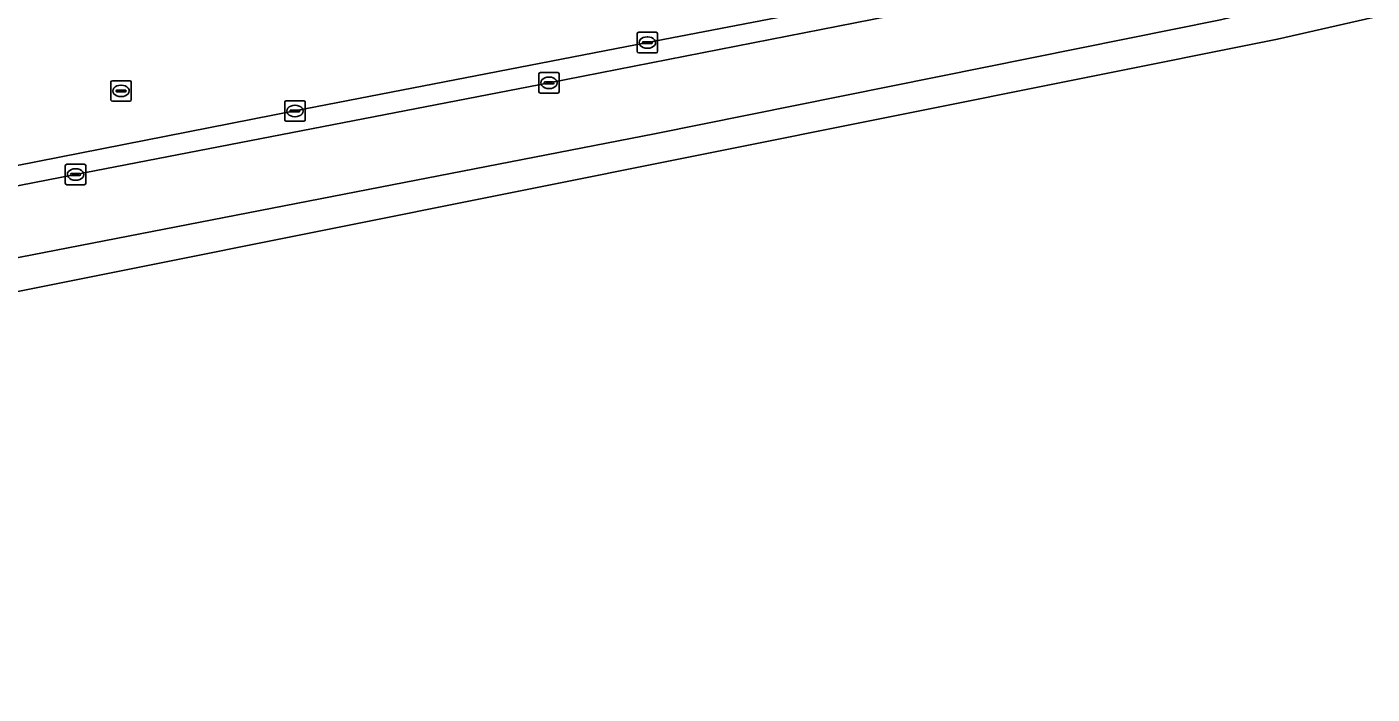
# Model space of a CAD drawing. Extents: x 160023 to 161302, y 384750 to 385707.
# Drawn here: x 160729.6 to 160795.4, y 384806.1 to 384838.7 of the extents above; entities that cross this region are included whole.
import ezdxf

# ---------------------------------------------------------------- set-up
doc = ezdxf.new("R2010")
doc.units = 0
for name, color, linetype in [('IMGEO_Kolk', 7, 'Continuous'), ('IMGEO_Rijbaan_lokaal_open', 7, 'Continuous'), ('IMGEO_Rijbaan_regionaal_gesloten', 7, 'Continuous'), ('IMGEO_Rioolput', 7, 'Continuous'), ('IMGEO_Verkeerseiland_open', 7, 'Continuous')]:
    doc.layers.add(name, color=color, linetype=linetype)

msp = doc.modelspace()

# ---------------------------------------------------------------- linework, layer by layer
at = {"layer": 'IMGEO_Kolk'}
for p, q in [((160759.49, 384838.45), (160760.342, 384838.45)), ((160759.415, 384837.524), (160759.415, 384838.376)), ((160759.674, 384837.944), (160759.674, 384837.956)), ((160760.112, 384837.907), (160759.714, 384837.907)), ((160759.717, 384837.993), (160760.115, 384837.993)), ((160759.903, 384838.23), (160759.928, 384838.23)), ((160760.158, 384837.956), (160760.158, 384837.944)), ((160760.416, 384838.376), (160760.416, 384837.524)), ((160760.342, 384837.45), (160759.49, 384837.45)), ((160759.926, 384837.67), (160759.901, 384837.67)), ((160754.681, 384836.481), (160755.533, 384836.481)), ((160754.606, 384835.555), (160754.606, 384836.407)), ((160754.865, 384835.975), (160754.865, 384835.987)), ((160755.303, 384835.938), (160754.905, 384835.938)), ((160754.908, 384836.024), (160755.306, 384836.024)), ((160755.094, 384836.261), (160755.119, 384836.261)), ((160755.349, 384835.987), (160755.349, 384835.975)), ((160755.607, 384836.407), (160755.607, 384835.555)), ((160742.257, 384835.105), (160743.109, 384835.105)), ((160755.533, 384835.481), (160754.681, 384835.481)), ((160755.117, 384835.701), (160755.092, 384835.701)), ((160742.182, 384834.179), (160742.182, 384835.031)), ((160742.441, 384834.599), (160742.441, 384834.611)), ((160742.879, 384834.562), (160742.481, 384834.562)), ((160742.484, 384834.648), (160742.882, 384834.648)), ((160742.67, 384834.885), (160742.695, 384834.885)), ((160742.925, 384834.611), (160742.925, 384834.599)), ((160743.183, 384835.031), (160743.183, 384834.179)), ((160743.109, 384834.105), (160742.257, 384834.105)), ((160742.693, 384834.325), (160742.668, 384834.325)), ((160731.452, 384831.074), (160731.452, 384831.926)), ((160731.527, 384832), (160732.379, 384832)), ((160732.453, 384831.926), (160732.453, 384831.074)), ((160731.711, 384831.494), (160731.711, 384831.506)), ((160732.149, 384831.457), (160731.751, 384831.457)), ((160731.754, 384831.543), (160732.152, 384831.543)), ((160731.963, 384831.22), (160731.938, 384831.22)), ((160731.94, 384831.78), (160731.965, 384831.78)), ((160732.195, 384831.506), (160732.195, 384831.494)), ((160732.379, 384831), (160731.527, 384831))]:
    msp.add_line(p, q, dxfattribs=at)
for points in [[(160759.49, 384838.45), (160760.342, 384838.45)], [(160759.415, 384837.524), (160759.415, 384838.376)], [(160760.416, 384838.376), (160760.416, 384837.524)], [(160760.342, 384837.45), (160759.49, 384837.45)], [(160754.681, 384836.481), (160755.533, 384836.481)], [(160754.606, 384835.555), (160754.606, 384836.407)], [(160755.607, 384836.407), (160755.607, 384835.555)], [(160742.257, 384835.105), (160743.109, 384835.105)], [(160755.533, 384835.481), (160754.681, 384835.481)], [(160742.182, 384834.179), (160742.182, 384835.031)], [(160743.183, 384835.031), (160743.183, 384834.179)], [(160743.109, 384834.105), (160742.257, 384834.105)], [(160731.452, 384831.074), (160731.452, 384831.926)], [(160731.527, 384832), (160732.379, 384832)], [(160732.453, 384831.926), (160732.453, 384831.074)], [(160732.379, 384831), (160731.527, 384831)]]:
    msp.add_lwpolyline(points, dxfattribs=at)
for centre, radius, start, end in [((160759.492, 384838.374), 0.0765, 91.55205, 178.44795), ((160759.492, 384838.374), 0.0765, 91.55205, 178.44795), ((160760.34, 384838.374), 0.0765, 1.55205, 88.44795), ((160760.34, 384838.374), 0.0765, 1.55205, 88.44795), ((160759.714, 384837.953), 0.0403, 85.87752, 175.75265), ((160759.711, 384837.943), 0.0366, 178.93798, 274.71019), ((160760.115, 384837.95), 0.043, 264.86636, 352.45326), ((160760.119, 384837.955), 0.0386, 1.73085, 96.63898), ((160759.492, 384837.526), 0.0765, 181.55205, 268.44795), ((160759.492, 384837.526), 0.0765, 181.55205, 268.44795), ((160760.34, 384837.526), 0.0765, 271.55205, 358.44795), ((160760.34, 384837.526), 0.0765, 271.55205, 358.44795), ((160754.683, 384836.405), 0.0765, 91.55205, 178.44795), ((160754.683, 384836.405), 0.0765, 91.55205, 178.44795), ((160755.531, 384836.405), 0.0765, 1.55205, 88.44795), ((160755.531, 384836.405), 0.0765, 1.55205, 88.44795), ((160754.905, 384835.984), 0.0403, 85.87752, 175.75265), ((160754.902, 384835.974), 0.0366, 178.93798, 274.71019), ((160755.306, 384835.981), 0.043, 264.86636, 352.45326), ((160755.31, 384835.986), 0.0386, 1.73085, 96.63898), ((160742.259, 384835.029), 0.0765, 91.55205, 178.44795), ((160742.259, 384835.029), 0.0765, 91.55205, 178.44795), ((160743.107, 384835.029), 0.0765, 1.55205, 88.44795), ((160743.107, 384835.029), 0.0765, 1.55205, 88.44795), ((160754.683, 384835.557), 0.0765, 181.55205, 268.44795), ((160754.683, 384835.557), 0.0765, 181.55205, 268.44795), ((160755.531, 384835.557), 0.0765, 271.55205, 358.44795), ((160755.531, 384835.557), 0.0765, 271.55205, 358.44795), ((160742.481, 384834.608), 0.0403, 85.87752, 175.75265), ((160742.478, 384834.598), 0.0366, 178.93798, 274.71019), ((160742.882, 384834.605), 0.043, 264.86636, 352.45326), ((160742.886, 384834.61), 0.0386, 1.73085, 96.63898), ((160742.259, 384834.181), 0.0765, 181.55205, 268.44795), ((160742.259, 384834.181), 0.0765, 181.55205, 268.44795), ((160743.107, 384834.181), 0.0765, 271.55205, 358.44795), ((160743.107, 384834.181), 0.0765, 271.55205, 358.44795), ((160731.529, 384831.924), 0.0765, 91.55205, 178.44795), ((160731.529, 384831.924), 0.0765, 91.55205, 178.44795), ((160732.377, 384831.924), 0.0765, 1.55205, 88.44795), ((160732.377, 384831.924), 0.0765, 1.55205, 88.44795), ((160731.751, 384831.503), 0.0403, 85.87752, 175.75265), ((160731.748, 384831.493), 0.0366, 178.93798, 274.71019), ((160732.152, 384831.5), 0.043, 264.86636, 352.45326), ((160732.156, 384831.505), 0.0386, 1.73085, 96.63898), ((160731.529, 384831.076), 0.0765, 181.55205, 268.44795), ((160731.529, 384831.076), 0.0765, 181.55205, 268.44795), ((160732.377, 384831.076), 0.0765, 271.55205, 358.44795), ((160732.377, 384831.076), 0.0765, 271.55205, 358.44795)]:
    msp.add_arc(centre, radius, start, end, dxfattribs=at)
for centre, major_axis, ratio, start_param, end_param in [((160759.902, 384837.95), (-0.387, 0.002), 0.722429, 4.712389, 7.853982), ((160759.927, 384837.95), (-0.39, 0.002), 0.717154, 1.570796, 4.712389), ((160755.093, 384835.981), (-0.387, 0.002), 0.722429, 4.712389, 7.853982), ((160755.118, 384835.981), (-0.39, 0.002), 0.717154, 1.570796, 4.712389), ((160742.669, 384834.605), (-0.387, 0.002), 0.722429, 4.712389, 7.853982), ((160742.694, 384834.605), (-0.39, 0.002), 0.717154, 1.570796, 4.712389), ((160731.939, 384831.5), (-0.387, 0.002), 0.722429, 4.712389, 7.853982), ((160731.964, 384831.5), (-0.39, 0.002), 0.717154, 1.570796, 4.712389)]:
    msp.add_ellipse(centre, major_axis=major_axis, ratio=ratio, start_param=start_param, end_param=end_param, dxfattribs=at)
at = {"layer": 'IMGEO_Rijbaan_lokaal_open'}
for points in [[(160759.916, 384837.951), (160776.155, 384841.085)], [(160664.308, 384819.309), (160685.493, 384823.418), (160705.679, 384827.354), (160724.853, 384831.104), (160742.683, 384834.606), (160759.916, 384837.951)]]:
    msp.add_lwpolyline(points, dxfattribs=at)
at = {"layer": 'IMGEO_Rijbaan_regionaal_gesloten'}
for points in [[(160828.634, 384848.573), (160827.375, 384851.959), (160825.414, 384851.457), (160824.874, 384851.326), (160793.873, 384843.828), (160790.644, 384843.08), (160782.495, 384841.341), (160773.396, 384839.558), (160755.107, 384835.98), (160731.953, 384831.498), (160713.807, 384827.961), (160696.563, 384824.584), (160676.338, 384820.634), (160659.27, 384817.339), (160632.807, 384813.17)], [(160614.171, 384806.098), (160672.527, 384814.457), (160734.589, 384826.879), (160790.719, 384838.114), (160806.499, 384841.714), (160829.254, 384846.905), (160828.634, 384848.573), (160819.562, 384846.531), (160798.963, 384841.743), (160787.933, 384839.065), (160760.269, 384833.495), (160693.597, 384820.533), (160666.023, 384815.096), (160643.234, 384811.039)], [(160643.234, 384811.039), (160666.023, 384815.096), (160693.597, 384820.533), (160760.269, 384833.495), (160787.933, 384839.065), (160798.963, 384841.743), (160819.562, 384846.531), (160828.634, 384848.573)]]:
    msp.add_lwpolyline(points, dxfattribs=at)
at = {"layer": 'IMGEO_Rioolput'}
for p, q in [((160733.677, 384835.16), (160733.677, 384836.012)), ((160733.752, 384836.086), (160734.604, 384836.086)), ((160734.165, 384835.866), (160734.19, 384835.866)), ((160734.678, 384836.012), (160734.678, 384835.16)), ((160733.936, 384835.58), (160733.936, 384835.592)), ((160734.374, 384835.543), (160733.976, 384835.543)), ((160733.979, 384835.629), (160734.377, 384835.629)), ((160734.188, 384835.306), (160734.163, 384835.306)), ((160734.42, 384835.592), (160734.42, 384835.58)), ((160734.604, 384835.086), (160733.752, 384835.086))]:
    msp.add_line(p, q, dxfattribs=at)
for points in [[(160733.677, 384835.16), (160733.677, 384836.012)], [(160733.752, 384836.086), (160734.604, 384836.086)], [(160734.678, 384836.012), (160734.678, 384835.16)], [(160734.604, 384835.086), (160733.752, 384835.086)]]:
    msp.add_lwpolyline(points, dxfattribs=at)
for centre, radius, start, end in [((160733.754, 384836.01), 0.0765, 91.55205, 178.44795), ((160733.754, 384836.01), 0.0765, 91.55205, 178.44795), ((160734.602, 384836.01), 0.0765, 1.55205, 88.44795), ((160734.602, 384836.01), 0.0765, 1.55205, 88.44795), ((160733.754, 384835.162), 0.0765, 181.55205, 268.44795), ((160733.754, 384835.162), 0.0765, 181.55205, 268.44795), ((160733.976, 384835.589), 0.0403, 85.87752, 175.75265), ((160733.973, 384835.579), 0.0366, 178.93798, 274.71019), ((160734.377, 384835.586), 0.043, 264.86636, 352.45326), ((160734.381, 384835.591), 0.0386, 1.73085, 96.63898), ((160734.602, 384835.162), 0.0765, 271.55205, 358.44795), ((160734.602, 384835.162), 0.0765, 271.55205, 358.44795)]:
    msp.add_arc(centre, radius, start, end, dxfattribs=at)
for centre, major_axis, ratio, start_param, end_param in [((160734.164, 384835.586), (-0.387, 0.002), 0.722429, 4.712389, 7.853982), ((160734.189, 384835.586), (-0.39, 0.002), 0.717154, 1.570796, 4.712389)]:
    msp.add_ellipse(centre, major_axis=major_axis, ratio=ratio, start_param=start_param, end_param=end_param, dxfattribs=at)
at = {"layer": 'IMGEO_Verkeerseiland_open'}
for points in [[(160632.807, 384813.17), (160659.27, 384817.339), (160676.338, 384820.634), (160696.563, 384824.584), (160713.807, 384827.961), (160731.953, 384831.498), (160755.107, 384835.98), (160773.396, 384839.558), (160782.495, 384841.341), (160790.644, 384843.08), (160793.873, 384843.828)], [(160776.155, 384841.085), (160759.916, 384837.951), (160742.683, 384834.606), (160724.853, 384831.104), (160705.679, 384827.354), (160685.493, 384823.418), (160664.308, 384819.309)]]:
    msp.add_lwpolyline(points, dxfattribs=at)

doc.saveas('drawing.dxf')
